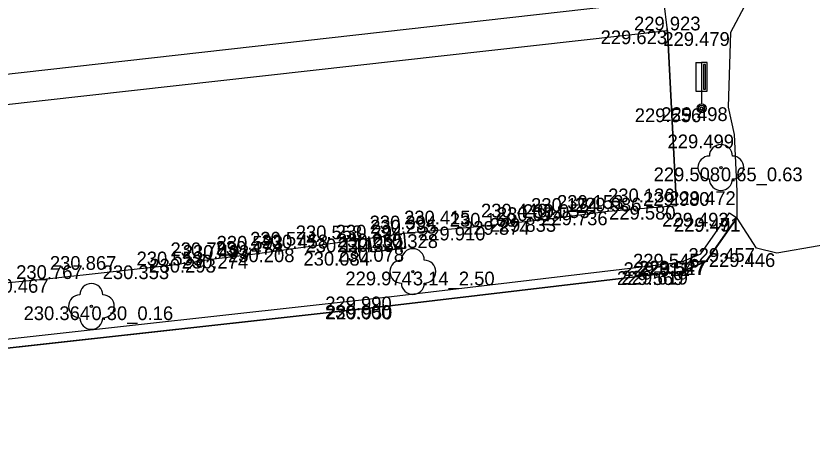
# Model space of a CAD drawing. Extents: x -599516 to -599132, y -1163668 to -1163119.
# Drawn here: x -599435.97 to -599418.59, y -1163514.41 to -1163505.09 of the extents above; entities that cross this region are included whole.
import ezdxf

# ---------------------------------------------------------------- set-up
doc = ezdxf.new("R2010")
doc.units = 0
for name, color, linetype in [('Bod-oznac1', 7, 'Continuous'), ('Bod-oznac2', 7, 'Continuous'), ('Bod-oznac3', 7, 'Continuous'), ('Bod-vyska1', 7, 'Continuous'), ('Bod-vyska2', 7, 'Continuous'), ('Bod-vyska3', 7, 'Continuous'), ('Z_cela-hrobu-dolni-linie', 7, 'Continuous'), ('Z_cela-hrobu-horni-linie', 7, 'Continuous'), ('Z_komunikace', 7, 'Continuous'), ('Z_obvod-kmene-spodek-ve-vysce1_2m', 7, 'Continuous'), ('Z_povrchy-rozhrani-typu', 7, 'Continuous'), ('Z_stromy-kere', 7, 'Continuous'), ('Z_zdi-ohradni', 7, 'Continuous'), ('Z_znacky-ostatni-orientacni-sloupek', 7, 'Continuous'), ('Z_zpevnene-plochy', 7, 'Continuous')]:
    doc.layers.add(name, color=color, linetype=linetype)

msp = doc.modelspace()

# ---------------------------------------------------------------- linework, layer by layer
at = {"layer": 'Bod-oznac1'}
for p, q in [((-599421.751, -1163505.409), (-599421.751, -1163505.409)), ((-599420.369, -1163505.447), (-599420.369, -1163505.447)), ((-599420.417, -1163507.087), (-599420.417, -1163507.087)), ((-599421.006, -1163507.111), (-599421.006, -1163507.111)), ((-599420.29, -1163507.681), (-599420.29, -1163507.681)), ((-599420.585, -1163508.401), (-599420.585, -1163508.401)), ((-599420.229, -1163508.919), (-599420.229, -1163508.919)), ((-599423.046, -1163509.36), (-599423.046, -1163509.36)), ((-599421.556, -1163509.237), (-599421.556, -1163509.237)), ((-599424.162, -1163509.503), (-599424.162, -1163509.503)), ((-599420.396, -1163509.389), (-599420.396, -1163509.389)), ((-599420.24, -1163509.498), (-599420.24, -1163509.498)), ((-599420.232, -1163509.504), (-599420.232, -1163509.504)), ((-599425.821, -1163509.691), (-599425.821, -1163509.691)), ((-599424.728, -1163509.569), (-599424.728, -1163509.569)), ((-599427.499, -1163509.842), (-599427.499, -1163509.842)), ((-599428.252, -1163509.951), (-599428.252, -1163509.951)), ((-599429.864, -1163510.166), (-599429.864, -1163510.166)), ((-599427.47, -1163510.157), (-599427.47, -1163510.157)), ((-599419.81, -1163510.159), (-599419.81, -1163510.159)), ((-599431.591, -1163510.393), (-599431.591, -1163510.393)), ((-599430.86, -1163510.305), (-599430.86, -1163510.305)), ((-599428.206, -1163510.241), (-599428.206, -1163510.241)), ((-599421.021, -1163510.284), (-599421.021, -1163510.284)), ((-599419.367, -1163510.271), (-599419.367, -1163510.271)), ((-599432.598, -1163510.536), (-599432.598, -1163510.536)), ((-599421.459, -1163510.469), (-599421.459, -1163510.469)), ((-599420.897, -1163510.438), (-599420.897, -1163510.438)), ((-599420.89, -1163510.446), (-599420.89, -1163510.446)), ((-599427.308, -1163510.672), (-599427.308, -1163510.672)), ((-599421.41, -1163510.654), (-599421.41, -1163510.654)), ((-599421.407, -1163510.664), (-599421.407, -1163510.664)), ((-599435.23, -1163510.833), (-599435.23, -1163510.833)), ((-599427.774, -1163511.216), (-599427.774, -1163511.216)), ((-599434.324, -1163511.43), (-599434.324, -1163511.43)), ((-599427.752, -1163511.404), (-599427.752, -1163511.404)), ((-599427.751, -1163511.414), (-599427.751, -1163511.414))]:
    msp.add_line(p, q, dxfattribs=at)
at = {"layer": 'Bod-oznac2'}
for p, q in [((-599421.751, -1163505.409), (-599421.751, -1163505.409)), ((-599423.046, -1163509.36), (-599423.046, -1163509.36)), ((-599421.556, -1163509.237), (-599421.556, -1163509.237)), ((-599424.162, -1163509.503), (-599424.162, -1163509.503)), ((-599425.821, -1163509.691), (-599425.821, -1163509.691)), ((-599424.728, -1163509.569), (-599424.728, -1163509.569)), ((-599427.499, -1163509.842), (-599427.499, -1163509.842)), ((-599428.252, -1163509.951), (-599428.252, -1163509.951)), ((-599429.864, -1163510.166), (-599429.864, -1163510.166)), ((-599427.47, -1163510.157), (-599427.47, -1163510.157)), ((-599431.591, -1163510.393), (-599431.591, -1163510.393)), ((-599430.86, -1163510.305), (-599430.86, -1163510.305)), ((-599428.206, -1163510.241), (-599428.206, -1163510.241)), ((-599432.598, -1163510.536), (-599432.598, -1163510.536)), ((-599435.23, -1163510.833), (-599435.23, -1163510.833))]:
    msp.add_line(p, q, dxfattribs=at)
at = {"layer": 'Bod-oznac3'}
for p, q in [((-599423.046, -1163509.36), (-599423.046, -1163509.36)), ((-599424.162, -1163509.503), (-599424.162, -1163509.503)), ((-599425.821, -1163509.691), (-599425.821, -1163509.691)), ((-599424.728, -1163509.569), (-599424.728, -1163509.569)), ((-599427.499, -1163509.842), (-599427.499, -1163509.842)), ((-599428.252, -1163509.951), (-599428.252, -1163509.951)), ((-599429.864, -1163510.166), (-599429.864, -1163510.166)), ((-599431.591, -1163510.393), (-599431.591, -1163510.393)), ((-599430.86, -1163510.305), (-599430.86, -1163510.305)), ((-599432.598, -1163510.536), (-599432.598, -1163510.536)), ((-599435.23, -1163510.833), (-599435.23, -1163510.833))]:
    msp.add_line(p, q, dxfattribs=at)
at = {"layer": 'Z_cela-hrobu-dolni-linie'}
msp.add_line((-599421.556, -1163509.237), (-599421.751, -1163505.409), dxfattribs=at)
msp.add_lwpolyline([(-599421.556, -1163509.237), (-599423.046, -1163509.36), (-599424.162, -1163509.503), (-599424.728, -1163509.569), (-599425.821, -1163509.691), (-599427.499, -1163509.842), (-599428.252, -1163509.951), (-599429.864, -1163510.166), (-599430.86, -1163510.305), (-599431.591, -1163510.393), (-599432.598, -1163510.536), (-599435.23, -1163510.833), (-599438.008, -1163511.099)], dxfattribs=at)
at = {"layer": 'Z_cela-hrobu-horni-linie'}
msp.add_lwpolyline([(-599421.751, -1163505.409), (-599421.556, -1163509.237), (-599423.046, -1163509.36), (-599423.046, -1163509.36), (-599424.162, -1163509.503), (-599424.162, -1163509.503), (-599424.728, -1163509.569), (-599424.728, -1163509.569), (-599425.821, -1163509.691), (-599425.821, -1163509.691), (-599427.499, -1163509.842), (-599428.252, -1163509.951), (-599429.864, -1163510.166), (-599429.864, -1163510.166), (-599430.86, -1163510.305), (-599430.86, -1163510.305), (-599431.591, -1163510.393), (-599431.591, -1163510.393), (-599432.598, -1163510.536), (-599432.598, -1163510.536), (-599435.23, -1163510.833), (-599435.23, -1163510.833), (-599438.008, -1163511.099)], dxfattribs=at)
at = {"layer": 'Z_komunikace'}
for p, q in [((-599420.89, -1163510.446), (-599420.232, -1163509.504)), ((-599421.407, -1163510.664), (-599420.89, -1163510.446))]:
    msp.add_line(p, q, dxfattribs=at)
for points in [[(-599420.232, -1163509.504), (-599420.229, -1163508.919), (-599420.29, -1163507.681), (-599420.417, -1163507.087), (-599420.369, -1163505.447), (-599420.008, -1163504.778), (-599420.181, -1163502.411), (-599420.531, -1163501.324), (-599420.575, -1163500.899), (-599420.042, -1163500.795), (-599420.269, -1163500.194), (-599420.422, -1163499.618), (-599420.75, -1163499.561), (-599421.457, -1163499.515), (-599422.11, -1163499.804), (-599422.081, -1163500.126)], [(-599473.086, -1163516.534), (-599466.549, -1163515.844), (-599459.082, -1163514.927), (-599451.472, -1163514.076), (-599444.032, -1163513.231), (-599437.09, -1163512.446), (-599427.751, -1163511.414), (-599421.407, -1163510.664)]]:
    msp.add_lwpolyline(points, dxfattribs=at)
at = {"layer": 'Z_povrchy-rozhrani-typu'}
msp.add_line((-599419.81, -1163510.159), (-599420.232, -1163509.504), dxfattribs=at)
msp.add_lwpolyline([(-599415.669, -1163509.633), (-599419.367, -1163510.271), (-599419.81, -1163510.159)], dxfattribs=at)
at = {"layer": 'Z_stromy-kere'}
for centre in [(-599420.585, -1163508.401), (-599427.308, -1163510.672), (-599434.324, -1163511.43)]:
    msp.add_circle(centre, 0.025, dxfattribs=at)
for centre, start, end in [((-599420.585, -1163508.151), 0, 180), ((-599420.835, -1163508.401), 90, 270), ((-599420.335, -1163508.401), 270, 90), ((-599420.585, -1163508.651), 180, 0), ((-599427.308, -1163510.422), 0, 180), ((-599427.558, -1163510.672), 90, 270), ((-599427.058, -1163510.672), 270, 90), ((-599427.308, -1163510.922), 180, 0), ((-599434.324, -1163511.18), 0, 180), ((-599434.574, -1163511.43), 90, 270), ((-599434.074, -1163511.43), 270, 90), ((-599434.324, -1163511.68), 180, 0)]:
    msp.add_arc(centre, 0.25, start, end, dxfattribs=at)
at = {"layer": 'Z_zdi-ohradni'}
for p, q in [((-599421.833, -1163504.754), (-599479.244, -1163511.228)), ((-599479.185, -1163511.843), (-599421.751, -1163505.409))]:
    msp.add_line(p, q, dxfattribs=at)
msp.add_lwpolyline([(-599421.751, -1163505.409), (-599421.833, -1163504.754)], dxfattribs=at)
at = {"layer": 'Z_znacky-ostatni-orientacni-sloupek'}
for p, q in [((-599421.131, -1163506.111), (-599421.131, -1163506.736)), ((-599421.131, -1163506.111), (-599421.006, -1163506.111)), ((-599421.131, -1163506.736), (-599421.006, -1163506.736)), ((-599421.006, -1163506.736), (-599421.006, -1163507.011))]:
    msp.add_line(p, q, dxfattribs=at)
for points in [[(-599421.006, -1163506.736), (-599420.881, -1163506.736), (-599420.881, -1163506.111), (-599421.006, -1163506.111)], [(-599420.963, -1163506.694), (-599420.924, -1163506.694), (-599420.924, -1163506.154), (-599420.963, -1163506.154)]]:
    msp.add_lwpolyline(points, close=True, dxfattribs=at)
for radius in [0.1, 0.065, 0.03]:
    msp.add_circle((-599421.006, -1163507.111), radius, dxfattribs=at)
at = {"layer": 'Z_zpevnene-plochy'}
for points in [[(-599473.087, -1163516.524), (-599473.107, -1163516.335), (-599466.572, -1163515.646), (-599459.106, -1163514.729), (-599451.495, -1163513.878), (-599444.055, -1163513.033), (-599437.113, -1163512.248), (-599427.774, -1163511.216), (-599421.459, -1163510.469), (-599421.021, -1163510.284), (-599420.396, -1163509.389), (-599420.24, -1163509.498)], [(-599473.087, -1163516.524), (-599466.55, -1163515.834), (-599459.083, -1163514.917), (-599451.473, -1163514.066), (-599444.033, -1163513.221), (-599437.091, -1163512.436), (-599427.752, -1163511.404), (-599421.41, -1163510.654), (-599420.897, -1163510.438), (-599420.24, -1163509.498)], [(-599428.252, -1163509.951), (-599428.206, -1163510.241), (-599427.47, -1163510.157), (-599427.499, -1163509.842)], [(-599427.499, -1163509.842), (-599427.47, -1163510.157), (-599428.206, -1163510.241), (-599428.252, -1163509.951)]]:
    msp.add_lwpolyline(points, dxfattribs=at)

# ---------------------------------------------------------------- texts
at = {"layer": 'Bod-vyska1'}
for s, p in [('229.623', (-599423.21, -1163505.709)), ('229.479', (-599421.841, -1163505.747)), ('229.498', (-599421.887, -1163507.387)), ('229.556', (-599422.465, -1163507.411)), ('229.499', (-599421.749, -1163507.981)), ('229.508', (-599422.053, -1163508.701)), ('229.472', (-599421.712, -1163509.219)), ('229.736', (-599424.507, -1163509.66)), ('229.580', (-599423.024, -1163509.537)), ('229.833', (-599425.632, -1163509.803)), ('229.493', (-599421.866, -1163509.689)), ('229.471', (-599421.611, -1163509.804)), ('229.491', (-599421.606, -1163509.798)), ('229.910', (-599427.174, -1163509.991)), ('229.874', (-599426.211, -1163509.869)), ('230.065', (-599428.965, -1163510.142)), ('230.144', (-599429.65, -1163510.251)), ('230.208', (-599431.342, -1163510.466)), ('230.078', (-599428.95, -1163510.457)), ('229.457', (-599421.293, -1163510.459)), ('230.293', (-599433.059, -1163510.693)), ('230.274', (-599432.353, -1163510.605)), ('230.084', (-599429.695, -1163510.541)), ('229.545', (-599422.502, -1163510.584)), ('229.446', (-599420.848, -1163510.571)), ('230.353', (-599434.078, -1163510.836)), ('229.611', (-599422.71, -1163510.769)), ('229.547', (-599422.38, -1163510.738)), ('229.527', (-599422.362, -1163510.746)), ('229.974', (-599428.78, -1163510.972)), ('229.569', (-599422.854, -1163510.964)), ('229.619', (-599422.754, -1163510.954)), ('230.467', (-599436.711, -1163511.133)), ('229.990', (-599429.22, -1163511.516)), ('230.364', (-599435.804, -1163511.73)), ('230.000', (-599429.226, -1163511.704)), ('229.950', (-599429.208, -1163511.714))]:
    msp.add_text(s, height=0.3, dxfattribs=at).set_placement(p)
at = {"layer": 'Bod-vyska2'}
for s, p in [('229.923', (-599422.48, -1163505.409)), ('229.980', (-599422.284, -1163509.237)), ('229.986', (-599423.77, -1163509.36)), ('230.074', (-599425.473, -1163509.569)), ('230.053', (-599424.901, -1163509.503)), ('230.285', (-599428.239, -1163509.842)), ('230.160', (-599426.502, -1163509.691)), ('230.294', (-599428.992, -1163509.951)), ('230.458', (-599430.609, -1163510.166)), ('230.328', (-599428.21, -1163510.157)), ('230.474', (-599431.612, -1163510.305)), ('230.334', (-599428.951, -1163510.241)), ('230.553', (-599433.338, -1163510.536)), ('230.493', (-599432.331, -1163510.393)), ('230.767', (-599435.966, -1163510.833))]:
    msp.add_text(s, height=0.3, dxfattribs=at).set_placement(p)
at = {"layer": 'Bod-vyska3'}
for s, p in [('230.153', (-599424.162, -1163509.303)), ('230.136', (-599423.046, -1163509.16)), ('230.440', (-599425.821, -1163509.491)), ('230.174', (-599424.728, -1163509.369)), ('230.415', (-599427.499, -1163509.642)), ('230.394', (-599428.252, -1163509.751)), ('230.558', (-599429.864, -1163509.966)), ('230.574', (-599430.86, -1163510.105)), ('230.783', (-599432.598, -1163510.336)), ('230.593', (-599431.591, -1163510.193)), ('230.867', (-599435.23, -1163510.633))]:
    msp.add_text(s, height=0.3, dxfattribs=at).set_placement(p)
at = {"layer": 'Z_obvod-kmene-spodek-ve-vysce1_2m'}
for s, p in [('0.65_0.63', (-599420.585, -1163508.701)), ('3.14_2.50', (-599427.308, -1163510.972)), ('0.30_0.16', (-599434.324, -1163511.73))]:
    msp.add_text(s, height=0.3, dxfattribs=at).set_placement(p)

doc.saveas('drawing.dxf')
